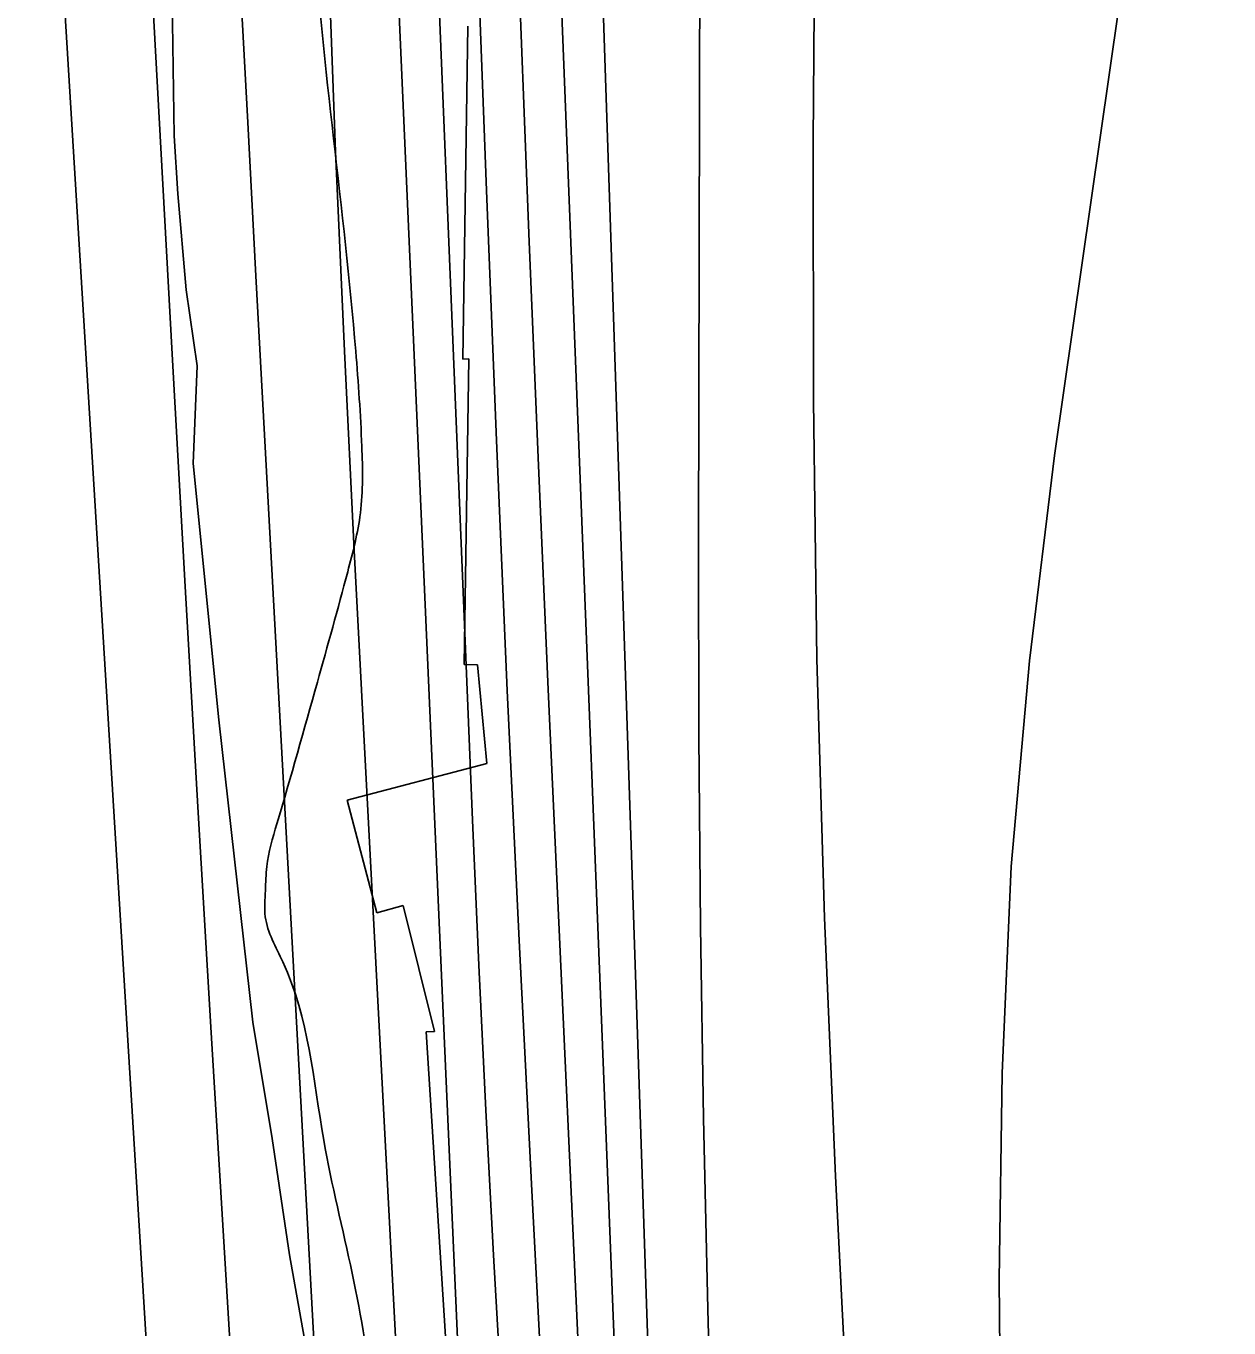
# Model space of a CAD drawing. Extents: x 3313447 to 3351316, y 703786 to 729172.
# Drawn here: x 3322256.2 to 3322653.7, y 711945.2 to 712375.3 of the extents above; entities that cross this region are included whole.
import ezdxf

# ---------------------------------------------------------------- set-up
doc = ezdxf.new("R2010")
doc.units = 0
for name, color, linetype in [('V-RIVR-EDGE', 7, 'Continuous'), ('V-RRAP-RVMT', 7, 'Continuous'), ('V-SITE-VEGE', 7, 'Continuous'), ('V-TOPO-DPTH', 7, 'Continuous'), ('V-TOPO-MAJR', 7, 'Continuous'), ('V-TOPO-MINR', 7, 'Continuous'), ('V-TOPO-WATR', 7, 'Continuous'), ('V-WETL-SWMP', 7, 'Continuous')]:
    doc.layers.add(name, color=color, linetype=linetype)

msp = doc.modelspace()

# ---------------------------------------------------------------- linework, layer by layer
at = {"layer": 'V-RIVR-EDGE'}
msp.add_spline([(3322643.72, 716984.46), (3322636.14, 716933.5), (3322631.93, 716909.47), (3322629.35, 716870.93), (3322628.43, 716835.7), (3322627.48, 716786.38), (3322628.6, 716736.23), (3322628.57, 716724.21), (3322626.05, 716708.46), (3322622.25, 716680.29), (3322617.57, 716634.29), (3322607.96, 716601.98), (3322599.18, 716569.26), (3322596.24, 716555.59), (3322595.81, 716550.62), (3322595.79, 716542.74), (3322594.53, 716533.21), (3322590.35, 716521.62), (3322585.35, 716507.95), (3322582.01, 716499.67), (3322581.58, 716494.28), (3322583.2, 716478.53), (3322590.16, 716444.11), (3322589.67, 716413.85), (3322582.13, 716381.96), (3322577.07, 716347.15), (3322574.09, 716312.34), (3322571.51, 716275.05), (3322569.78, 716248.94), (3322570.6, 716243.55), (3322574.31, 716237.32), (3322573.86, 716219.91), (3322573.76, 716179.29), (3322572.05, 716159.4), (3322566.59, 716132.06), (3322554.51, 716105.56), (3322548.67, 716091.07), (3322544.5, 716080.72), (3322544.88, 716065.38), (3322544.75, 716013.99), (3322544.59, 715948.91), (3322545.71, 715900.83), (3322548.91, 715852.74), (3322551.7, 715807.14), (3322550.79, 715773.99), (3322547.42, 715755.34), (3322545.32, 715743.74), (3322544.44, 715722.19), (3322546.03, 715694.83), (3322541.83, 715671.22), (3322530.99, 715647.2), (3322528.9, 715640.58), (3322524.72, 715625.25), (3322524.25, 715602.87), (3322523.33, 715565.57), (3322518.7, 715535.32), (3322511.59, 715513.37), (3322507.85, 715508.82), (3322504.1, 715497.64), (3322503.64, 715482.31), (3322503.18, 715462.83), (3322502.32, 715450.39), (3322499.4, 715441.7), (3322493.15, 715430.94), (3322486.5, 715420.18), (3322484.8, 715406.92), (3322481.85, 715384.96), (3322482.65, 715372.52), (3322489.24, 715355.51), (3322492.91, 715331.87), (3322491.59, 715300.79), (3322481.98, 715272.22), (3322476.57, 715259.79), (3322472.81, 715251.1), (3322466.92, 715214.64), (3322456.4, 715151.25), (3322449.68, 715113.13), (3322445.91, 715099.05), (3322436.76, 715086.64), (3322429.69, 715074.64), (3322427.59, 715065.52), (3322427.57, 715058.06), (3322429.19, 715041.06), (3322428.33, 715028.63), (3322422.88, 715002.53), (3322418.67, 714978.92), (3322417.41, 714970.22), (3322417.79, 714959.02), (3322421.06, 714939.12), (3322421.04, 714931.25), (3322421.86, 714926.69), (3322425.99, 714921.29), (3322429.71, 714916.3), (3322434.66, 714908.42), (3322435.88, 714897.22), (3322436.23, 714872.35), (3322432.42, 714840.45), (3322431.16, 714830.92), (3322424.91, 714821.4), (3322422.42, 714816.85), (3322420.32, 714808.56), (3322419.85, 714783.69), (3322421.07, 714775.4), (3322427.24, 714757.15), (3322428.06, 714750.93), (3322425.55, 714742.64), (3322423.02, 714727.32), (3322423, 714718.2), (3322422.57, 714712.81), (3322425.02, 714697.47), (3322426.65, 714684.61), (3322426.22, 714679.64), (3322422.9, 714675.51), (3322419.97, 714663.91), (3322419.06, 714632.82), (3322417.67, 714574.38), (3322418.02, 714549.1), (3322419.14, 714497.7), (3322417.44, 714479.47), (3322414.1, 714470.36), (3322408.71, 714468.71), (3322399.17, 714467.08), (3322390.04, 714461.3), (3322386.28, 714450.95), (3322390.36, 714423.58), (3322398.14, 714386.67), (3322387.62, 714320.38), (3322380.01, 714261.96), (3322376.17, 714215.54), (3322376.94, 714193.57), (3322378.07, 714148.81), (3322376.74, 714111.09), (3322374.13, 714064.68), (3322367.79, 714012.47), (3322364.83, 713988.02), (3322362.66, 713949.89), (3322361.77, 713923.78), (3322365.28, 713837.98), (3322366, 713793.21), (3322365.13, 713774.15), (3322364.7, 713767.93), (3322367.16, 713758.8), (3322371.28, 713746.77), (3322372.87, 713722.73), (3322370.72, 713687.92), (3322368.21, 713682.12), (3322356.59, 713672.62), (3322343.72, 713666.85), (3322340.81, 713663.95), (3322339.15, 713659.81), (3322339.74, 713563.24), (3322334.46, 713439.73), (3322331.71, 713335.29), (3322336.48, 713251.55), (3322334.31, 713211.77), (3322338.71, 713147.51), (3322341.96, 713123.46), (3322344.79, 713092.37), (3322346.38, 713066.67), (3322347.12, 713029.78), (3322348.23, 712975.89), (3322349.85, 712959.31), (3322353.57, 712955.15), (3322354.8, 712951.01), (3322356.82, 712928.2), (3322360.44, 712885.09), (3322362.45, 712858.56), (3322361.17, 712844.47), (3322356.17, 712835.78), (3322346.63, 712830.83), (3322342.07, 712830.84), (3322336.26, 712829.19), (3322333.35, 712823.81), (3322332.83, 712782.78), (3322333.52, 712723.92), (3322335.88, 712672.52), (3322340.25, 712596.24), (3322343.81, 712527.84), (3322348.2, 712460.27), (3322350.97, 712408.46), (3322365.13, 712267.91), (3322367.13, 712236.4), (3322366.66, 712214.44), (3322362.46, 712194.97), (3322352.43, 712158.52), (3322339.05, 712111.71), (3322335.7, 712097.63), (3322335.26, 712089.76), (3322335.24, 712081.05), (3322341.01, 712066.12), (3322354.54, 712007.23), (3322363.96, 711963.27), (3322371.32, 711919.73), (3322379.03, 711854.22), (3322386.78, 711802.39), (3322389.99, 711760.11), (3322391.01, 711668.92), (3322387.59, 711627.89), (3322384.64, 711608), (3322381.64, 711568.22), (3322378.27, 711547.5), (3322372.01, 711530.94), (3322369.5, 711519.34), (3322368.63, 711504.42), (3322371.9, 711483.69), (3322383.42, 711448.43), (3322398.66, 711411.5), (3322413.46, 711361.31), (3322426.2, 711317.35), (3322438.95, 711276.7), (3322465.29, 711204.1), (3322489.17, 711136.48), (3322500.29, 711109.51), (3322506.05, 711092.5), (3322508.48, 711069.7), (3322510.47, 711035.7), (3322509.53, 710991.77), (3322507.38, 710958.2), (3322504.41, 710931.27), (3322503.88, 710886.51), (3322505.47, 710856.24), (3322506.6, 710810.65), (3322523.47, 710759.63), (3322543.63, 710700.3), (3322548.95, 710672.11), (3322550.11, 710641.02), (3322548.36, 710603.3), (3322545.82, 710581.34), (3322539.56, 710563.12), (3322537.88, 710556.49), (3322537.05, 710552.35), (3322537.03, 710544.06), (3322538.66, 710536.6), (3322543.62, 710529.54), (3322550.26, 710531.59), (3322552.74, 710530.76), (3322553.56, 710527.85), (3322552.72, 710522.47), (3322549.39, 710516.67), (3322538.58, 710501.36), (3322522.78, 710482.75), (3322511.55, 710465.37), (3322496.56, 710440.12), (3322492.81, 710428.94), (3322491.12, 710417.76), (3322491.09, 710406.98), (3322491.08, 710402.01), (3322489, 710397.45), (3322486.49, 710391.24), (3322488.14, 710387.09), (3322492.27, 710381.28), (3322500.95, 710371.72), (3322505.49, 710361.77), (3322509.2, 710353.05), (3322513.33, 710347.65), (3322522.02, 710343.07), (3322528.65, 710343.06), (3322533.63, 710342.63), (3322536.93, 710339.31), (3322543.55, 710335.14), (3322544.37, 710328.92), (3322548.09, 710327.26), (3322557.63, 710328.89), (3322561.36, 710328.88), (3322563.83, 710322.66), (3322565.05, 710310.64), (3322563.38, 710307.32), (3322558.4, 710303.19), (3322555.07, 710299.88), (3322555.89, 710294.08), (3322562.9, 710282.04), (3322564.13, 710275.41), (3322563.7, 710269.19), (3322565.34, 710259.65), (3322569.04, 710248.04), (3322568.2, 710245.14), (3322568.19, 710241.41), (3322569.01, 710238.09), (3322571.48, 710231.45), (3322569.81, 710224.41), (3322571.46, 710220.26), (3322576.82, 710209.06), (3322579.68, 710194.54), (3322583.37, 710177.96), (3322584.97, 710153.91), (3322584.49, 710129.46), (3322579.42, 710088.85), (3322576.04, 710062.33), (3322571.81, 710027.11), (3322566.37, 710005.99), (3322566.75, 709993.97), (3322563.8, 709972.84), (3322560.4, 709938.86), (3322559.5, 709911.09), (3322560.69, 709890.36), (3322561.09, 709882.48), (3322560.25, 709879.17), (3322557.33, 709870.47), (3322556.08, 709867.58), (3322555.66, 709864.67), (3322561.03, 709860.52), (3322562.26, 709853.47), (3322562.24, 709846.42), (3322559.74, 709840.62), (3322552.26, 709830.7), (3322547.69, 709827.39), (3322543.54, 709827.82), (3322538.55, 709819.12), (3322537.7, 709812.91), (3322539.34, 709805.03), (3322544.71, 709798.38), (3322550.51, 709796.3), (3322550.93, 709797.95), (3322553.01, 709800.85), (3322555.5, 709801.26), (3322556.74, 709798.77), (3322559.19, 709784.26), (3322561.65, 709774.3), (3322563.29, 709766.42), (3322565.77, 709763.52), (3322569.08, 709762.26), (3322568.22, 709748.17), (3322567.79, 709744.86), (3322563.23, 709744.87), (3322561.95, 709730.37), (3322558.59, 709709.24), (3322556.49, 709700.12), (3322553.95, 709678.16), (3322552.28, 709674.85), (3322548.54, 709669.06), (3322546.86, 709659.53), (3322546.41, 709647.51), (3322543.45, 709621.4), (3322542.17, 709607.73), (3322540.07, 709594.88), (3322536.28, 709574.17), (3322535.02, 709565.47), (3322534.57, 709552.21), (3322535.79, 709541.01), (3322534.54, 709537.28), (3322529.13, 709531.08), (3322525.37, 709519.48), (3322521.19, 709505.4), (3322521.18, 709501.67), (3322528.2, 709490.88), (3322529.84, 709480.93), (3322528.96, 709461.86), (3322524.37, 709449.85), (3322523.95, 709445.3), (3322524.35, 709440.74), (3322528.07, 709436.58), (3322535.07, 709418.74), (3322539.56, 709388.06), (3322541.16, 709365.67), (3322541.14, 709358.63), (3322544.84, 709344.52), (3322543.99, 709335.82), (3322543.98, 709331.68), (3322545.21, 709326.29), (3322547.68, 709322.96), (3322548.49, 709314.26), (3322551.35, 709295.18), (3322551.33, 709287.31), (3322553.79, 709276.11), (3322555.84, 709267.82), (3322554.16, 709261.19), (3322554.13, 709249.17), (3322554.51, 709235.91), (3322554.07, 709221.81), (3322554.04, 709210.21), (3322556.9, 709194.87), (3322557.7, 709182.84), (3322555.88, 709173.22)], degree=3, dxfattribs=at)
at = {"layer": 'V-RRAP-RVMT'}
for p, q in [((3322402.17, 712375.28), (3322400.5, 712265.24)), ((3322400.5, 712265.24), (3322402.51, 712265.32)), ((3322402.51, 712265.32), (3322400.97, 712164.33)), ((3322400.97, 712164.33), (3322405.34, 712164.26)), ((3322405.34, 712164.26), (3322408.39, 712131.72)), ((3322408.39, 712131.72), (3322362.31, 712119.59)), ((3322362.31, 712119.59), (3322372.1, 712082.35)), ((3322372.1, 712082.35), (3322380.79, 712084.78)), ((3322380.79, 712084.78), (3322391.12, 712043.16)), ((3322391.12, 712043.16), (3322388.43, 712042.99)), ((3322388.43, 712042.99), (3322398.15, 711890.07))]:
    msp.add_line(p, q, dxfattribs=at)
at = {"layer": 'V-SITE-VEGE'}
msp.add_lwpolyline([(3322304.23, 712399.03), (3322305.15, 712339.05), (3322306.37, 712319.9), (3322309.06, 712288.17), (3322312.67, 712263), (3322311.4, 712230.77), (3322319.9, 712146.12), (3322331.09, 712046.21), (3322337.47, 712007.75), (3322343.2, 711969.32), (3322348.04, 711942.12)], dxfattribs=at)
at = {"layer": 'V-TOPO-DPTH'}
for points in [[(3322409.78, 713436.28), (3322408.89, 712947.22), (3322408.92, 712889.32), (3322409.12, 712831.43), (3322409.58, 712773.53), (3322410.22, 712715.64), (3322411.43, 712624.85), (3322411.63, 712612.35), (3322411.89, 712599.85), (3322412.23, 712587.36), (3322412.62, 712574.86), (3322416.86, 712451.92), (3322419.54, 712377.96), (3322422.38, 712304.01), (3322425.48, 712230.06), (3322428.74, 712156.13), (3322441.42, 711879.54), (3322442.81, 711852.47), (3322444.4, 711825.42), (3322446.27, 711798.38), (3322448.35, 711771.35), (3322462.27, 711601.89), (3322469.94, 711518.68), (3322478.71, 711435.6)], [(3322409.78, 713436.28), (3322408.89, 712947.22), (3322408.92, 712889.32), (3322409.12, 712831.43), (3322409.58, 712773.53), (3322410.22, 712715.64), (3322411.43, 712624.85), (3322411.63, 712612.35), (3322411.89, 712599.85), (3322412.23, 712587.36), (3322412.62, 712574.86), (3322416.86, 712451.92), (3322419.54, 712377.96), (3322422.38, 712304.01), (3322425.48, 712230.06), (3322428.74, 712156.13), (3322441.42, 711879.54), (3322442.81, 711852.47), (3322444.4, 711825.42), (3322446.27, 711798.38), (3322448.35, 711771.35), (3322462.27, 711601.89), (3322469.94, 711518.68), (3322478.71, 711435.6)], [(3322507.41, 711429.94), (3322499.57, 711479.95), (3322492.46, 711530.06), (3322486.11, 711580.25), (3322480.91, 711630.57), (3322476.48, 711680.99), (3322467.95, 711792.64), (3322466.81, 711808.93), (3322465.81, 711825.22), (3322465.02, 711841.53), (3322464.37, 711857.84), (3322442.56, 712509.7), (3322442.1, 712524.88), (3322441.71, 712540.06), (3322441.41, 712555.24), (3322441.17, 712570.42), (3322441.05, 712585.61), (3322441, 712600.79), (3322441.07, 712615.97), (3322441.21, 712631.16), (3322447.81, 713122.03), (3322449.53, 713217.65)], [(3322449.53, 713217.65), (3322447.81, 713122.03), (3322441.21, 712631.16), (3322441.07, 712615.97), (3322441, 712600.79), (3322441.05, 712585.61), (3322441.17, 712570.42), (3322441.41, 712555.24), (3322441.71, 712540.06), (3322442.1, 712524.88), (3322442.56, 712509.7), (3322464.37, 711857.84), (3322465.02, 711841.53), (3322465.81, 711825.22), (3322466.81, 711808.93), (3322467.95, 711792.64), (3322476.48, 711680.99), (3322480.91, 711630.57), (3322486.11, 711580.25), (3322492.46, 711530.06), (3322499.57, 711479.95), (3322507.41, 711429.94)], [(3322457.93, 711409.29), (3322446.23, 711527.81), (3322426.37, 711747.04), (3322422.98, 711786.33), (3322419.84, 711825.64), (3322417.04, 711864.97), (3322414.49, 711904.32), (3322413.45, 711921.36), (3322410.7, 711969.25), (3322408.13, 712017.16), (3322405.83, 712065.07), (3322403.73, 712113), (3322385.98, 712546.02), (3322385.01, 712572.48), (3322384.19, 712598.95), (3322383.59, 712625.42), (3322383.14, 712651.9), (3322380.71, 712842.91), (3322379.64, 712964.9), (3322379.24, 713086.88), (3322379.81, 713208.87)], [(3322457.93, 711409.29), (3322446.23, 711527.81), (3322426.37, 711747.04), (3322422.98, 711786.33), (3322419.84, 711825.64), (3322417.04, 711864.97), (3322414.49, 711904.32), (3322413.45, 711921.36), (3322410.7, 711969.25), (3322408.13, 712017.16), (3322405.83, 712065.07), (3322403.73, 712113), (3322385.98, 712546.02), (3322385.01, 712572.48), (3322384.19, 712598.95), (3322383.59, 712625.42), (3322383.14, 712651.9), (3322380.71, 712842.91), (3322379.64, 712964.9), (3322379.24, 713086.88), (3322379.81, 713208.87)], [(3322589.6, 711428.66), (3322579.91, 711490.34), (3322570.69, 711552.09), (3322561.78, 711613.89), (3322541.38, 711759.38), (3322537.24, 711792.06), (3322533.68, 711824.78), (3322531, 711857.59), (3322528.91, 711890.46), (3322523.62, 711995.36), (3322520.06, 712080.74), (3322517.48, 712166.14), (3322516.39, 712251.57), (3322516.28, 712337.02), (3322518.12, 712584.85)], [(3322518.12, 712584.85), (3322516.28, 712337.02), (3322516.39, 712251.57), (3322517.48, 712166.14), (3322520.06, 712080.74), (3322523.62, 711995.36), (3322528.91, 711890.46), (3322531, 711857.59), (3322533.68, 711824.78), (3322537.24, 711792.06), (3322541.38, 711759.38), (3322561.78, 711613.89), (3322570.69, 711552.09), (3322579.91, 711490.34), (3322589.6, 711428.66)], [(3322551.43, 711381.99), (3322536.43, 711470.02), (3322511.95, 711606.5), (3322508.49, 711626.18), (3322505.1, 711645.87), (3322501.84, 711665.58), (3322498.66, 711685.3), (3322495.78, 711705.07), (3322493.22, 711724.87), (3322491.14, 711744.72), (3322489.38, 711764.62), (3322485.78, 711811.72), (3322485.32, 711818.39), (3322484.93, 711825.05), (3322484.64, 711831.72), (3322484.41, 711838.39), (3322481.44, 711951.38), (3322480.05, 712014.55), (3322479.02, 712077.72), (3322478.54, 712140.9), (3322478.41, 712204.09), (3322479.2, 712544.64)], [(3322479.2, 712544.64), (3322478.41, 712204.09), (3322478.54, 712140.9), (3322479.02, 712077.72), (3322480.05, 712014.55), (3322481.44, 711951.38), (3322484.41, 711838.39), (3322484.64, 711831.72), (3322484.93, 711825.05), (3322485.32, 711818.39), (3322485.78, 711811.72), (3322489.38, 711764.62), (3322491.14, 711744.72), (3322493.22, 711724.87), (3322495.78, 711705.07), (3322498.66, 711685.3), (3322501.84, 711665.58), (3322505.1, 711645.87), (3322508.49, 711626.18), (3322511.95, 711606.5), (3322536.43, 711470.02), (3322551.43, 711381.99)], [(3322355.98, 712399.86), (3322358.48, 712333.88), (3322361.42, 712267.93), (3322364.65, 712201.98), (3322383.62, 711839.65), (3322384.01, 711832.77), (3322384.45, 711825.89), (3322384.95, 711819.02), (3322385.49, 711812.16), (3322388.44, 711776.77), (3322390.59, 711752.22), (3322392.88, 711727.69), (3322395.36, 711703.17), (3322397.98, 711678.67), (3322399.59, 711664.26), (3322403.09, 711632.56), (3322406.56, 711600.86), (3322409.99, 711569.15), (3322413.4, 711537.44), (3322439.3, 711294.67)]]:
    msp.add_lwpolyline(points, dxfattribs=at)
at = {"layer": 'V-TOPO-MAJR'}
for points in [[(3322260.76, 713246.66), (3322258.39, 713136.06), (3322257.19, 713025.43), (3322256.16, 712675.71), (3322256.43, 712635.26), (3322257.21, 712594.83), (3322258.78, 712554.41), (3322260.86, 712514.01), (3322298.97, 711890.75), (3322299.63, 711880.05), (3322300.31, 711869.35), (3322301, 711858.66), (3322301.71, 711847.96), (3322302.46, 711837.27), (3322303.25, 711826.58), (3322304.09, 711815.9), (3322304.98, 711805.22), (3322427.71, 710902.26)], [(3322701.05, 710834.01), (3322592.48, 711711.74), (3322590.23, 711726.83), (3322588.29, 711741.96), (3322581.14, 711805.25), (3322580.22, 711814.76), (3322579.49, 711824.28), (3322579.06, 711833.82), (3322578.83, 711843.37), (3322577.77, 711961.11), (3322578.72, 712029.43), (3322581.73, 712097.62), (3322587.83, 712165.6), (3322596, 712233.44), (3322626.3, 712444.4)]]:
    msp.add_lwpolyline(points, dxfattribs=at)
at = {"layer": 'V-TOPO-MINR'}
for points in [[(3322397.79, 713685.45), (3322394.24, 713139.9), (3322393.92, 713049.81), (3322393.95, 712959.73), (3322394.52, 712869.64), (3322395.43, 712779.56), (3322397.28, 712638.37), (3322397.6, 712618.88), (3322398.03, 712599.4), (3322398.6, 712579.92), (3322399.26, 712560.44), (3322408.32, 712320.95), (3322411.63, 712238.34), (3322415.19, 712155.75), (3322419.12, 712073.17), (3322423.3, 711990.6), (3322428.54, 711891.48), (3322430.45, 711858.5), (3322432.58, 711825.52), (3322435.03, 711792.57), (3322437.7, 711759.64), (3322454.52, 711564.19), (3322464.09, 711463.66), (3322474.87, 711363.26)], [(3322409.78, 713436.28), (3322408.89, 712947.22), (3322408.92, 712889.32), (3322409.12, 712831.43), (3322409.58, 712773.53), (3322410.22, 712715.64), (3322411.43, 712624.85), (3322411.63, 712612.35), (3322411.89, 712599.85), (3322412.23, 712587.36), (3322412.62, 712574.86), (3322416.86, 712451.92), (3322419.54, 712377.96), (3322422.38, 712304.01), (3322425.48, 712230.06), (3322428.74, 712156.13), (3322441.42, 711879.54), (3322442.81, 711852.47), (3322444.4, 711825.42), (3322446.27, 711798.38), (3322448.35, 711771.35), (3322462.27, 711601.89), (3322469.94, 711518.68), (3322478.71, 711435.6)], [(3322449.53, 713217.65), (3322447.81, 713122.03), (3322441.21, 712631.16), (3322441.07, 712615.97), (3322441, 712600.79), (3322441.05, 712585.61), (3322441.17, 712570.42), (3322441.41, 712555.24), (3322441.71, 712540.06), (3322442.1, 712524.88), (3322442.56, 712509.7), (3322464.37, 711857.84), (3322465.02, 711841.53), (3322465.81, 711825.22), (3322466.81, 711808.93), (3322467.95, 711792.64), (3322476.48, 711680.99), (3322480.91, 711630.57), (3322486.11, 711580.25), (3322492.46, 711530.06), (3322499.57, 711479.95), (3322507.41, 711429.94)], [(3322364.23, 713213.23), (3322364.31, 713093.73), (3322365.19, 712974.23), (3322369.01, 712665.43), (3322369.58, 712631.96), (3322370.37, 712598.5), (3322371.47, 712565.05), (3322372.78, 712531.6), (3322399.81, 711916.77), (3322400.53, 711901.58), (3322401.33, 711886.4), (3322402.25, 711871.22), (3322403.24, 711856.05), (3322404.34, 711840.88), (3322405.52, 711825.72), (3322406.81, 711810.58), (3322408.18, 711795.43), (3322442.33, 711432.53)], [(3322300.27, 713198.66), (3322295.03, 713098.28), (3322290.92, 712997.85), (3322288.5, 712897.37), (3322287.22, 712796.86), (3322286.57, 712646.25), (3322286.68, 712621.02), (3322287.1, 712595.79), (3322287.96, 712570.58), (3322289.12, 712545.37), (3322304.69, 712262.96), (3322308.77, 712190.17), (3322312.94, 712117.4), (3322317.24, 712044.63), (3322321.63, 711971.86), (3322326.4, 711893.81), (3322328.59, 711860.08), (3322330.93, 711826.37), (3322333.5, 711792.68), (3322336.24, 711759), (3322452.97, 710854.14)], [(3322589.6, 711428.66), (3322579.91, 711490.34), (3322570.69, 711552.09), (3322561.78, 711613.89), (3322541.38, 711759.38), (3322537.24, 711792.06), (3322533.68, 711824.78), (3322531, 711857.59), (3322528.91, 711890.46), (3322523.62, 711995.36), (3322520.06, 712080.74), (3322517.48, 712166.14), (3322516.39, 712251.57), (3322516.28, 712337.02), (3322518.12, 712584.85)], [(3322479.2, 712544.64), (3322478.41, 712204.09), (3322478.54, 712140.9), (3322479.02, 712077.72), (3322480.05, 712014.55), (3322481.44, 711951.38), (3322484.41, 711838.39), (3322484.64, 711831.72), (3322484.93, 711825.05), (3322485.32, 711818.39), (3322485.78, 711811.72), (3322489.38, 711764.62), (3322491.14, 711744.72), (3322493.22, 711724.87), (3322495.78, 711705.07), (3322498.66, 711685.3), (3322501.84, 711665.58), (3322505.1, 711645.87), (3322508.49, 711626.18), (3322511.95, 711606.5), (3322536.43, 711470.02), (3322551.43, 711381.99)], [(3322355.98, 712399.86), (3322358.48, 712333.88), (3322361.42, 712267.93), (3322364.65, 712201.98), (3322383.62, 711839.65), (3322384.01, 711832.77), (3322384.45, 711825.89), (3322384.95, 711819.02), (3322385.49, 711812.16), (3322388.44, 711776.77), (3322390.59, 711752.22), (3322392.88, 711727.69), (3322395.36, 711703.17), (3322397.98, 711678.67), (3322399.59, 711664.26), (3322403.09, 711632.56), (3322406.56, 711600.86), (3322409.99, 711569.15), (3322413.4, 711537.44), (3322439.3, 711294.67)], [(3322432.62, 712396.04), (3322453.37, 711868.32), (3322454.34, 711846.81), (3322455.48, 711825.32), (3322456.87, 711803.83), (3322458.44, 711782.36), (3322469.58, 711640.85), (3322475.54, 711574.33), (3322482.46, 711507.93), (3322490.8, 711441.69)], [(3322326.75, 712394.1), (3322329.41, 712343.44), (3322332.13, 712292.79), (3322355.39, 711866.58), (3322356.58, 711846.35), (3322357.89, 711826.13), (3322359.38, 711805.93), (3322360.99, 711785.73), (3322371.55, 711659.94), (3322377.26, 711599.17), (3322383.76, 711538.48), (3322391.46, 711477.94), (3322399.95, 711417.49)]]:
    msp.add_lwpolyline(points, dxfattribs=at)
at = {"layer": 'V-TOPO-WATR'}
msp.add_lwpolyline([(3322379.81, 713208.87), (3322379.24, 713086.88), (3322379.64, 712964.9), (3322380.71, 712842.91), (3322383.14, 712651.9), (3322383.59, 712625.42), (3322384.19, 712598.95), (3322385.01, 712572.48), (3322385.98, 712546.02), (3322403.73, 712113), (3322405.83, 712065.07), (3322408.13, 712017.16), (3322410.7, 711969.25), (3322413.45, 711921.36), (3322414.49, 711904.32), (3322417.04, 711864.97), (3322419.84, 711825.64), (3322422.98, 711786.33), (3322426.37, 711747.04), (3322446.23, 711527.81), (3322457.93, 711409.29)], dxfattribs=at)
at = {"layer": 'V-WETL-SWMP'}
msp.add_lwpolyline([(3322304.23, 712399.03), (3322305.15, 712339.05), (3322306.37, 712319.9), (3322309.06, 712288.17), (3322312.68, 712263), (3322311.4, 712230.77), (3322319.9, 712146.12), (3322331.09, 712046.21), (3322337.47, 712007.75), (3322343.2, 711969.32), (3322348.05, 711942.12), (3322349.08, 711918.36), (3322348.43, 711901.92), (3322344.7, 711890.87), (3322339.73, 711881.84), (3322335.55, 711876.08), (3322333.92, 711868.24), (3322335.45, 711856.98), (3322339, 711846.96)], dxfattribs=at)

doc.saveas('drawing.dxf')
